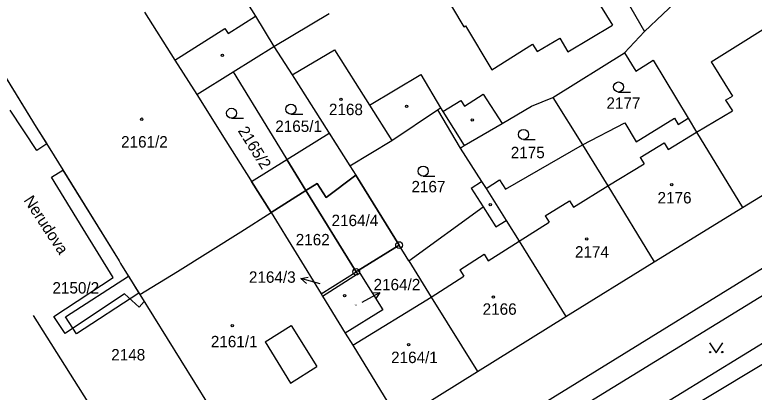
# Model space of a CAD drawing. Extents: x -735092 to -733385, y -1122435 to -1118992.
# Drawn here: x -734936.5 to -734826.4, y -1119778.3 to -1119722.1 of the extents above; entities that cross this region are included whole.
import ezdxf

# ---------------------------------------------------------------- set-up
doc = ezdxf.new("R2010")
doc.units = 0
for name, color, linetype in [('Vrstva 1', 7, 'Continuous'), ('Vrstva 15', 7, 'Continuous'), ('Vrstva 16', 7, 'Continuous'), ('Vrstva 18', 7, 'Continuous'), ('Vrstva 19', 7, 'Continuous'), ('Vrstva 25', 7, 'Continuous'), ('Vrstva 27', 7, 'Continuous'), ('Vrstva 4', 7, 'Continuous')]:
    doc.layers.add(name, color=color, linetype=linetype)

msp = doc.modelspace()

# ---------------------------------------------------------------- linework, layer by layer
at = {"layer": 'Vrstva 1'}
for points in [[(-734852.07, -1119708.45), (-734842.77, -1119724.57)], [(-734904.16, -1119716.76), (-734900.66, -1119722.29)], [(-734842.77, -1119724.57), (-734837.34, -1119719.35)], [(-734943.89, -1119721.65), (-734933.29, -1119738.81)], [(-734917.18, -1119721.71), (-734912.68, -1119728.83)], [(-734897.93, -1119726.8), (-734889.71, -1119721.9)], [(-734900.66, -1119722.29), (-734897.93, -1119726.8)], [(-734845.77, -1119727.77), (-734842.77, -1119724.57)], [(-734904.01, -1119730.6), (-734897.93, -1119726.8)], [(-734897.93, -1119726.8), (-734895.23, -1119731.04)], [(-734895.23, -1119731.04), (-734888.93, -1119727.3)], [(-734888.93, -1119727.3), (-734883.68, -1119735.57)], [(-734856.41, -1119734.42), (-734845.77, -1119727.77)], [(-734845.77, -1119727.77), (-734844.07, -1119730.49)], [(-734912.68, -1119728.83), (-734909.42, -1119733.98)], [(-734844.07, -1119730.49), (-734841.48, -1119728.87)], [(-734841.48, -1119728.87), (-734836.26, -1119737.49)], [(-734909.42, -1119733.98), (-734904.01, -1119730.6)], [(-734904.01, -1119730.6), (-734893.17, -1119748.25)], [(-734895.23, -1119731.04), (-734886.62, -1119744.56)], [(-734909.42, -1119733.98), (-734905.1, -1119740.83)], [(-734859.61, -1119735.67), (-734856.41, -1119734.42)], [(-734856.41, -1119734.42), (-734852, -1119741.47)], [(-734883.68, -1119735.57), (-734880.37, -1119740.79)], [(-734880.37, -1119740.79), (-734873.57, -1119736.24)], [(-734873.57, -1119736.24), (-734870.19, -1119741.93)], [(-734863.98, -1119738.26), (-734859.61, -1119735.67)], [(-734844, -1119740.99), (-734838.3, -1119737.5)], [(-734838.3, -1119737.5), (-734837.75, -1119738.4)], [(-734837.75, -1119738.4), (-734836.26, -1119737.49)], [(-734836.26, -1119737.49), (-734835.01, -1119739.55)], [(-734869.59, -1119741.57), (-734863.98, -1119738.26)], [(-734852, -1119741.47), (-734845.71, -1119738.18)], [(-734845.71, -1119738.18), (-734844, -1119740.99)], [(-734933.29, -1119738.81), (-734931.28, -1119742.05)], [(-734835.01, -1119739.55), (-734828.21, -1119750.77)], [(-734828.21, -1119750.77), (-734810.1, -1119739.69)], [(-734886.62, -1119744.56), (-734880.37, -1119740.79)], [(-734905.1, -1119740.83), (-734901.42, -1119746.65)], [(-734870.19, -1119741.93), (-734869.59, -1119741.57)], [(-734863.47, -1119748.06), (-734852, -1119741.47)], [(-734852, -1119741.47), (-734848.24, -1119747.55)], [(-734931.28, -1119742.05), (-734920.98, -1119758.72)], [(-734870.19, -1119741.93), (-734867.05, -1119746.91)], [(-734886.62, -1119744.56), (-734885.75, -1119745.97)], [(-734890.17, -1119749.28), (-734885.75, -1119745.97)], [(-734879.3, -1119756.37), (-734885.75, -1119745.97)], [(-734901.42, -1119746.65), (-734901.25, -1119746.91)], [(-734901.25, -1119746.91), (-734898.34, -1119751.52)], [(-734893.17, -1119748.25), (-734891.47, -1119747.19)], [(-734891.47, -1119747.19), (-734890.17, -1119749.28)], [(-734868.57, -1119747.88), (-734867.05, -1119746.91)], [(-734867.05, -1119746.91), (-734866.36, -1119747.95)], [(-734866.36, -1119747.95), (-734864.35, -1119746.68)], [(-734864.35, -1119746.68), (-734863.47, -1119748.06)], [(-734898.34, -1119751.52), (-734893.17, -1119748.25)], [(-734893.17, -1119748.25), (-734885.67, -1119760.34)], [(-734868.57, -1119747.88), (-734866.79, -1119750.68)], [(-734866.36, -1119747.95), (-734863.85, -1119751.9)], [(-734848.24, -1119747.55), (-734841.32, -1119758.87)], [(-734877.84, -1119758.72), (-734866.79, -1119750.68)], [(-734902.87, -1119754.38), (-734898.34, -1119751.52)], [(-734898.34, -1119751.52), (-734890.92, -1119763.61)], [(-734841.32, -1119758.87), (-734828.21, -1119750.77)], [(-734863.85, -1119751.9), (-734863.36, -1119752.69)], [(-734863.36, -1119752.69), (-734861.44, -1119755.77)], [(-734912.26, -1119760.31), (-734902.87, -1119754.38)], [(-734861.44, -1119755.77), (-734854.46, -1119766.98)], [(-734885.39, -1119760.16), (-734879.3, -1119756.37)], [(-734877.84, -1119758.72), (-734879.3, -1119756.37)], [(-734920.98, -1119758.72), (-734920.74, -1119759.1)], [(-734920.74, -1119759.1), (-734917.88, -1119763.73)], [(-734877.84, -1119758.72), (-734874.51, -1119764.1)], [(-734854.46, -1119766.98), (-734841.32, -1119758.87)], [(-734917.88, -1119763.73), (-734912.26, -1119760.31)], [(-734890.92, -1119763.61), (-734885.67, -1119760.34)], [(-734885.39, -1119760.16), (-734885.67, -1119760.34)], [(-734885.67, -1119760.34), (-734885.47, -1119760.67)], [(-734885.39, -1119760.16), (-734881.73, -1119766)], [(-734849.84, -1119774.99), (-734825.08, -1119759.71)], [(-734890.71, -1119763.95), (-734885.47, -1119760.67)], [(-734917.88, -1119763.73), (-734905.67, -1119783.36)], [(-734890.92, -1119763.61), (-734890.71, -1119763.95)], [(-734890.71, -1119763.95), (-734887.31, -1119769.47)], [(-734874.51, -1119764.1), (-734867.63, -1119775.2)], [(-734881.73, -1119766), (-734887.31, -1119769.47)], [(-734933.75, -1119766.87), (-734921.56, -1119786.22)], [(-734867.63, -1119775.2), (-734854.46, -1119766.98)], [(-734887.31, -1119769.47), (-734886.2, -1119771.28)], [(-734886.2, -1119771.28), (-734879.32, -1119782.49)], [(-734879.32, -1119782.49), (-734867.63, -1119775.2)], [(-734872.61, -1119789.03), (-734849.84, -1119774.99)]]:
    msp.add_lwpolyline(points, dxfattribs=at)
at = {"layer": 'Vrstva 25'}
for points in [[(-734846.63, -1119733.59), (-734844.88, -1119733.59)], [(-734904.23, -1119737.5), (-734902.48, -1119737.5)], [(-734895.39, -1119736.9), (-734893.64, -1119736.9)], [(-734860.79, -1119740.65), (-734859.04, -1119740.65)], [(-734875.72, -1119746.1), (-734873.97, -1119746.1)], [(-734893.1, -1119762.084), (-734893.929, -1119761.334), (-734892.831, -1119761.121)], [(-734891.04, -1119762.14), (-734893.929, -1119761.334)], [(-734884.77, -1119764.88), (-734882.157, -1119763.408)], [(-734883.274, -1119763.463), (-734882.157, -1119763.408), (-734882.783, -1119764.334)], [(-734833.1, -1119770.9), (-734832.1, -1119772.4), (-734831.1, -1119770.9)]]:
    msp.add_lwpolyline(points, dxfattribs=at)
for centre, radius in [((-734905.6, -1119728.12), 0.175), ((-734846.63, -1119732.84), 0.75), ((-734887.96, -1119734.69), 0.175), ((-734904.23, -1119736.75), 0.75), ((-734895.39, -1119736.15), 0.75), ((-734878.19, -1119735.72), 0.175), ((-734917.59, -1119737.63), 0.175), ((-734868.41, -1119737.74), 0.175), ((-734860.79, -1119739.9), 0.75), ((-734875.72, -1119745.35), 0.75), ((-734838.72, -1119747.39), 0.175), ((-734865.72, -1119750.36), 0.175), ((-734879.3, -1119756.37), 0.5), ((-734851.38, -1119755.44), 0.175), ((-734879.3, -1119756.37), 0.032), ((-734885.67, -1119760.34), 0.5), ((-734885.67, -1119760.34), 0.032), ((-734887.42, -1119763.91), 0.174), ((-734865.26, -1119764.1), 0.175), ((-734904.13, -1119768.36), 0.175), ((-734877.89, -1119771.2), 0.174), ((-734833, -1119772.3), 0.1), ((-734831.2, -1119772.3), 0.1)]:
    msp.add_circle(centre, radius, dxfattribs=at)
at = {"layer": 'Vrstva 27'}
for points in [[(-734940.94, -1119726.43), (-734933.29, -1119738.81)], [(-734933.23, -1119742.31), (-734937.17, -1119736.31)], [(-734933.29, -1119738.81), (-734931.73, -1119741.32)], [(-734896.01, -1119743.63), (-734889.72, -1119739.7), (-734886.62, -1119744.56), (-734885.75, -1119745.97), (-734890.17, -1119749.28), (-734891.47, -1119747.19), (-734893.17, -1119748.25), (-734896.01, -1119743.63)], [(-734931.73, -1119741.32), (-734933.23, -1119742.31)], [(-734901.25, -1119746.91), (-734896.01, -1119743.63), (-734893.17, -1119748.25), (-734898.34, -1119751.52), (-734901.25, -1119746.91)], [(-734931.03, -1119746.25), (-734929.33, -1119745.2)], [(-734929.33, -1119745.2), (-734920.98, -1119758.72)], [(-734926.3, -1119753.96), (-734931.03, -1119746.25)], [(-734885.75, -1119745.97), (-734879.3, -1119756.37), (-734885.39, -1119760.16), (-734885.67, -1119760.34), (-734893.17, -1119748.25), (-734891.47, -1119747.19), (-734890.17, -1119749.28), (-734885.75, -1119745.97)], [(-734921.85, -1119761.17), (-734926.3, -1119753.96)], [(-734920.98, -1119758.72), (-734920.74, -1119759.1)], [(-734920.74, -1119759.1), (-734917.88, -1119763.73), (-734917.25, -1119764.75)], [(-734920.15, -1119763.64), (-734929.02, -1119769.51), (-734930.68, -1119767.01), (-734921.85, -1119761.17)], [(-734928.97, -1119767.07), (-734919.58, -1119760.97)], [(-734919.58, -1119760.97), (-734918.01, -1119763.52), (-734927.33, -1119769.59)], [(-734918, -1119765.59), (-734920.15, -1119763.64)], [(-734917.25, -1119764.75), (-734918, -1119765.59)], [(-734927.33, -1119769.59), (-734928.97, -1119767.07)]]:
    msp.add_lwpolyline(points, dxfattribs=at)
at = {"layer": 'Vrstva 4'}
for points in [[(-734874.56, -1119715.58), (-734869.64, -1119723.89)], [(-734849.33, -1119720.78), (-734847.53, -1119723.62)], [(-734832.83, -1119729.08), (-734821.21, -1119721.81)], [(-734904.76, -1119724.88), (-734900.66, -1119722.29)], [(-734912.68, -1119728.83), (-734905.24, -1119724.12)], [(-734905.24, -1119724.12), (-734904.76, -1119724.88)], [(-734869.64, -1119723.89), (-734869.4, -1119723.75)], [(-734869.4, -1119723.75), (-734865.48, -1119730.27)], [(-734854.18, -1119727.59), (-734847.53, -1119723.62)], [(-734865.48, -1119730.27), (-734859.42, -1119726.48)], [(-734859.42, -1119726.48), (-734858.77, -1119727.57)], [(-734858.77, -1119727.57), (-734855.39, -1119725.56)], [(-734855.39, -1119725.56), (-734854.18, -1119727.59)], [(-734832.83, -1119729.08), (-734829.69, -1119734.19)], [(-734883.68, -1119735.57), (-734876.06, -1119730.97)], [(-734876.06, -1119730.97), (-734873.12, -1119735.94)], [(-734869.57, -1119735.68), (-734866.81, -1119733.89)], [(-734866.81, -1119733.89), (-734863.98, -1119738.26)], [(-734830.7, -1119734.82), (-734829.69, -1119734.19)], [(-734872.8, -1119736.47), (-734870.1, -1119734.87)], [(-734870.1, -1119734.87), (-734869.57, -1119735.68)], [(-734830.7, -1119734.82), (-734829.7, -1119736.4)], [(-734873.57, -1119736.24), (-734873.12, -1119735.94)], [(-734873.12, -1119735.94), (-734872.8, -1119736.47)], [(-734835.01, -1119739.55), (-734829.7, -1119736.4)], [(-734872.8, -1119736.47), (-734869.59, -1119741.57)], [(-734839.27, -1119742.12), (-734835.01, -1119739.55)], [(-734843.41, -1119743.34), (-734839.85, -1119741.16)], [(-734839.85, -1119741.16), (-734839.27, -1119742.12)], [(-734843.41, -1119743.34), (-734842.84, -1119744.29)], [(-734848.24, -1119747.55), (-734842.84, -1119744.29)], [(-734853.33, -1119750.72), (-734848.24, -1119747.55)], [(-734866.79, -1119750.68), (-734864.9, -1119753.65)], [(-734857.54, -1119752.01), (-734853.92, -1119749.76)], [(-734853.92, -1119749.76), (-734853.33, -1119750.72)], [(-734864.9, -1119753.65), (-734863.36, -1119752.69)], [(-734857.54, -1119752.01), (-734856.94, -1119752.97)], [(-734861.44, -1119755.77), (-734856.94, -1119752.97)], [(-734866.04, -1119758.71), (-734861.44, -1119755.77)], [(-734870.28, -1119760.04), (-734866.66, -1119757.74)], [(-734866.66, -1119757.74), (-734866.04, -1119758.71)], [(-734870.28, -1119760.04), (-734869.66, -1119761.01)], [(-734874.51, -1119764.1), (-734869.66, -1119761.01)], [(-734850.89, -1119779.63), (-734822.24, -1119762.05)], [(-734886.2, -1119771.28), (-734874.51, -1119764.1)], [(-734848.07, -1119785), (-734818.02, -1119766.57)], [(-734899.24, -1119770.79), (-734895.34, -1119768.36)], [(-734895.34, -1119768.36), (-734891.56, -1119774.44)], [(-734846.27, -1119786.75), (-734817.08, -1119769.2)], [(-734899.24, -1119770.79), (-734895.45, -1119776.9)], [(-734895.45, -1119776.9), (-734891.56, -1119774.44)]]:
    msp.add_lwpolyline(points, dxfattribs=at)

# ---------------------------------------------------------------- texts
at = {"layer": 'Vrstva 15'}
msp.add_text('Nerudova', height=1.7, rotation=303.30241, dxfattribs=at).set_placement((-734935.234, -1119749.697))
at = {"layer": 'Vrstva 16'}
for s, p in [('2164/3', (-734901.647, -1119761.98)), ('2164/2', (-734883.098, -1119763.1)), ('2150/2', (-734930.89, -1119763.58))]:
    msp.add_text(s, height=1.7, dxfattribs=at).set_placement(p)
at = {"layer": 'Vrstva 18'}
for s, p in [('2177', (-734848.44, -1119736.08)), ('2165/1', (-734897.73, -1119739.53)), ('2175', (-734862.68, -1119743.44)), ('2167', (-734877.46, -1119748.52)), ('2164/4', (-734889.348, -1119753.55)), ('2162', (-734894.683, -1119756.41)), ('2148', (-734922.14, -1119773.54))]:
    msp.add_text(s, height=1.7, dxfattribs=at).set_placement(p)
msp.add_text('2165/2', height=1.7, rotation=302.0024, dxfattribs=at).set_placement((-734903.355, -1119739.353))
at = {"layer": 'Vrstva 19'}
for s, height, p in [('2168', 1.7, (-734889.74, -1119737.03)), ('2161/2', 1.7, (-734920.678, -1119741.85)), ('2176', 1.7, (-734840.83, -1119750.17)), ('2174', 1.7, (-734853.12, -1119758.23)), ('2166', 1.7, (-734866.86, -1119766.74)), ('2164/2', 0.1, (-734885.954, -1119765.34)), ('2161/1', 1.7, (-734907.318, -1119771.58)), ('2164/1', 1.7, (-734880.488, -1119773.93))]:
    msp.add_text(s, height=height, dxfattribs=at).set_placement(p)
msp.add_text('2164/3', height=0.1, rotation=32.90026, dxfattribs=at).set_placement((-734889.121, -1119762.564))

doc.saveas('drawing.dxf')
